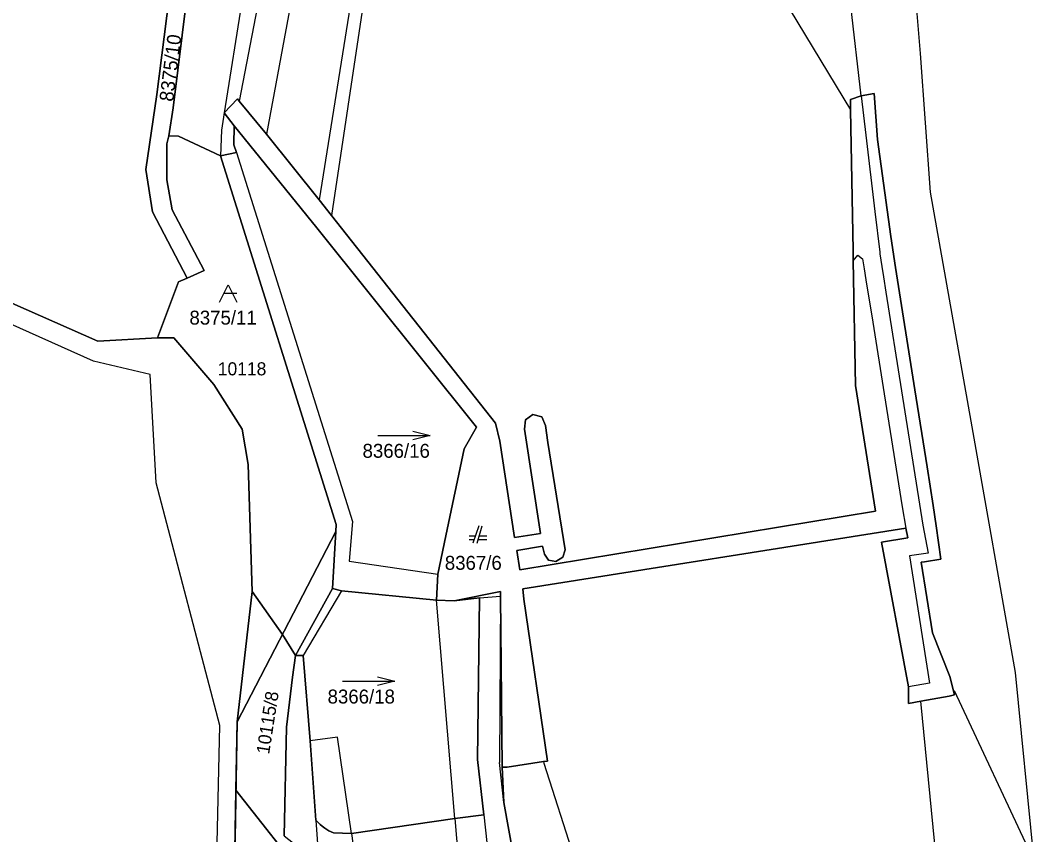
# Model space of a CAD drawing. Extents: x -263587 to -261993, y -1238795 to -1236748.
# Drawn here: x -262813.4 to -262696.9, y -1237080.2 to -1236986.6 of the extents above; entities that cross this region are included whole.
import ezdxf

# ---------------------------------------------------------------- set-up
doc = ezdxf.new("R2010")
doc.units = 0
doc.layers.add('Vrstva 1', color=7, linetype='Continuous')
doc.layers.add('Vrstva 3', color=7, linetype='Continuous')

msp = doc.modelspace()

# ---------------------------------------------------------------- linework, layer by layer
at = {"layer": 'Vrstva 1'}
for p, q in [((-262714.6, -1236937.92), (-262709.96, -1236990.42)), ((-262797.68, -1236995.13), (-262793.58, -1236962.75)), ((-262793.58, -1236962.75), (-262797.68, -1236995.13)), ((-262787, -1236978.65), (-262789.94, -1236997.22)), ((-262780.99, -1236977.65), (-262785.06, -1236999.69)), ((-262785.09, -1236979.62), (-262788.23, -1236995.88)), ((-262774.6, -1236979.43), (-262779.02, -1237007.21)), ((-262773.12, -1236979.15), (-262777.61, -1237009.01)), ((-262794.11, -1236983.05), (-262795.81, -1236996.66)), ((-262795.81, -1236996.66), (-262794.11, -1236983.05)), ((-262725.93, -1236983.73), (-262717.97, -1236996.9)), ((-262716.74, -1236995.27), (-262717.95, -1236984.93)), ((-262709.96, -1236990.42), (-262708.82, -1237006.34)), ((-262798.94, -1237003.73), (-262797.68, -1236995.13)), ((-262797.68, -1236995.13), (-262798.94, -1237003.73)), ((-262789.94, -1236997.22), (-262788.42, -1236995.64)), ((-262788.42, -1236995.64), (-262789.94, -1236997.22)), ((-262788.42, -1236995.64), (-262788.23, -1236995.88)), ((-262788.23, -1236995.88), (-262788.42, -1236995.64)), ((-262788.23, -1236995.88), (-262785.06, -1236999.69)), ((-262785.06, -1236999.69), (-262788.23, -1236995.88)), ((-262717.99, -1236995.68), (-262716.74, -1236995.27)), ((-262716.74, -1236995.27), (-262717.99, -1236995.68)), ((-262717.97, -1236996.9), (-262717.99, -1236995.68)), ((-262717.99, -1236995.68), (-262717.97, -1236996.9)), ((-262716.74, -1236995.27), (-262715.27, -1236995.01)), ((-262715.27, -1236995.01), (-262716.74, -1236995.27)), ((-262716.74, -1236995.27), (-262716.21, -1236999.81)), ((-262715.27, -1236995.01), (-262714.86, -1237000.3)), ((-262714.86, -1237000.3), (-262715.27, -1236995.01)), ((-262795.81, -1236996.66), (-262796.29, -1236999.88)), ((-262796.29, -1236999.88), (-262795.81, -1236996.66)), ((-262789.94, -1236997.22), (-262790.26, -1236999.23)), ((-262788.78, -1236998.73), (-262789.94, -1236997.22)), ((-262789.94, -1236997.22), (-262788.78, -1236998.73)), ((-262717.69, -1237013.03), (-262717.97, -1236996.9)), ((-262717.97, -1236996.9), (-262717.69, -1237013.03)), ((-262790.26, -1236999.23), (-262790.35, -1237002.16)), ((-262788.83, -1237000.9), (-262788.78, -1236998.73)), ((-262788.78, -1236998.73), (-262788.83, -1237000.9)), ((-262788.78, -1236998.73), (-262779.29, -1237010.46)), ((-262779.29, -1237010.46), (-262788.78, -1236998.73)), ((-262796.54, -1237004.93), (-262796.52, -1237000.78)), ((-262796.52, -1237000.78), (-262796.54, -1237004.93)), ((-262796.52, -1237000.78), (-262796.29, -1236999.88)), ((-262796.29, -1236999.88), (-262796.52, -1237000.78)), ((-262796.29, -1236999.88), (-262795.18, -1236999.9)), ((-262795.18, -1236999.9), (-262796.29, -1236999.88)), ((-262795.18, -1236999.9), (-262790.35, -1237002.16)), ((-262790.35, -1237002.16), (-262795.18, -1236999.9)), ((-262785.06, -1236999.69), (-262779.02, -1237007.21)), ((-262779.02, -1237007.21), (-262785.06, -1236999.69)), ((-262716.21, -1236999.81), (-262715.18, -1237008.55)), ((-262714.86, -1237000.3), (-262713.36, -1237011.45)), ((-262713.36, -1237011.45), (-262714.86, -1237000.3)), ((-262790.35, -1237002.16), (-262788.53, -1237001.78)), ((-262788.53, -1237001.78), (-262790.35, -1237002.16)), ((-262788.53, -1237001.78), (-262788.83, -1237000.9)), ((-262788.83, -1237000.9), (-262788.53, -1237001.78)), ((-262788.53, -1237001.78), (-262775.18, -1237044.19)), ((-262790.35, -1237002.16), (-262777.06, -1237044.54)), ((-262777.06, -1237044.54), (-262790.35, -1237002.16)), ((-262798.16, -1237008.6), (-262798.94, -1237003.73)), ((-262798.94, -1237003.73), (-262798.16, -1237008.6)), ((-262795.93, -1237008.36), (-262796.54, -1237004.93)), ((-262796.54, -1237004.93), (-262795.93, -1237008.36)), ((-262708.82, -1237006.34), (-262704.16, -1237032.66)), ((-262779.02, -1237007.21), (-262777.61, -1237009.01)), ((-262777.61, -1237009.01), (-262779.02, -1237007.21)), ((-262794.2, -1237016.23), (-262798.16, -1237008.6)), ((-262798.16, -1237008.6), (-262794.2, -1237016.23)), ((-262792.22, -1237015.33), (-262795.93, -1237008.36)), ((-262795.93, -1237008.36), (-262792.22, -1237015.33)), ((-262715.18, -1237008.55), (-262714.63, -1237013.22)), ((-262777.61, -1237009.01), (-262758.76, -1237032.88)), ((-262758.76, -1237032.88), (-262777.61, -1237009.01)), ((-262779.29, -1237010.46), (-262760.94, -1237033.35)), ((-262760.94, -1237033.35), (-262779.29, -1237010.46)), ((-262713.36, -1237011.45), (-262712.8, -1237015)), ((-262712.8, -1237015), (-262713.36, -1237011.45)), ((-262717.67, -1237014.22), (-262717.69, -1237013.03)), ((-262717.69, -1237013.03), (-262717.67, -1237014.22)), ((-262717.67, -1237014.22), (-262717.13, -1237013.59)), ((-262717.13, -1237013.59), (-262716.59, -1237014)), ((-262714.63, -1237013.22), (-262714.61, -1237013.42)), ((-262714.61, -1237013.42), (-262714.38, -1237014.88)), ((-262717.41, -1237028.57), (-262717.67, -1237014.22)), ((-262717.67, -1237014.22), (-262717.41, -1237028.57)), ((-262716.59, -1237014), (-262716.41, -1237015.15)), ((-262794.2, -1237016.23), (-262792.22, -1237015.33)), ((-262792.22, -1237015.33), (-262794.2, -1237016.23)), ((-262716.41, -1237015.15), (-262716.21, -1237016.4)), ((-262714.38, -1237014.88), (-262714.19, -1237016.07)), ((-262712.8, -1237015), (-262710.58, -1237029.04)), ((-262710.58, -1237029.04), (-262712.8, -1237015)), ((-262821.07, -1237016.13), (-262804.45, -1237023.47)), ((-262804.45, -1237023.47), (-262821.07, -1237016.13)), ((-262797.58, -1237023.07), (-262795.19, -1237016.66)), ((-262795.19, -1237016.66), (-262797.58, -1237023.07)), ((-262795.19, -1237016.66), (-262794.2, -1237016.23)), ((-262794.2, -1237016.23), (-262795.19, -1237016.66)), ((-262716.21, -1237016.4), (-262715.42, -1237021.29)), ((-262714.19, -1237016.07), (-262713.91, -1237017.82)), ((-262804.95, -1237025.75), (-262821.86, -1237018.18)), ((-262788.48, -1237017.99), (-262789.98, -1237017.99)), ((-262713.91, -1237017.82), (-262712.11, -1237029.18)), ((-262715.42, -1237021.29), (-262714.11, -1237029.5)), ((-262804.45, -1237023.47), (-262797.58, -1237023.07)), ((-262797.58, -1237023.07), (-262804.45, -1237023.47)), ((-262797.58, -1237023.07), (-262795.73, -1237023.09)), ((-262795.73, -1237023.09), (-262797.58, -1237023.07)), ((-262795.73, -1237023.09), (-262791.12, -1237028.44)), ((-262791.12, -1237028.44), (-262795.73, -1237023.09)), ((-262798.43, -1237027.28), (-262804.95, -1237025.75)), ((-262797.76, -1237039.72), (-262798.43, -1237027.28)), ((-262791.12, -1237028.44), (-262787.88, -1237033.59)), ((-262787.88, -1237033.59), (-262791.12, -1237028.44)), ((-262715.09, -1237043.01), (-262717.41, -1237028.57)), ((-262717.41, -1237028.57), (-262715.09, -1237043.01)), ((-262714.11, -1237029.5), (-262712.03, -1237042.49)), ((-262712.11, -1237029.18), (-262709.66, -1237044.6)), ((-262710.58, -1237029.04), (-262709.19, -1237037.88)), ((-262709.19, -1237037.88), (-262710.58, -1237029.04)), ((-262755.31, -1237032.5), (-262754.47, -1237031.89)), ((-262754.47, -1237031.89), (-262755.31, -1237032.5)), ((-262754.47, -1237031.89), (-262753.45, -1237032.16)), ((-262753.45, -1237032.16), (-262754.47, -1237031.89)), ((-262753.45, -1237032.16), (-262753.01, -1237033.16)), ((-262753.01, -1237033.16), (-262753.45, -1237032.16)), ((-262760.94, -1237033.35), (-262762.35, -1237035.83)), ((-262762.35, -1237035.83), (-262760.94, -1237033.35)), ((-262758.76, -1237032.88), (-262758.28, -1237034.96)), ((-262758.28, -1237034.96), (-262758.76, -1237032.88)), ((-262755.44, -1237033.57), (-262755.31, -1237032.5)), ((-262755.31, -1237032.5), (-262755.44, -1237033.57)), ((-262753.01, -1237033.16), (-262752.74, -1237035.09)), ((-262752.74, -1237035.09), (-262753.01, -1237033.16)), ((-262704.16, -1237032.66), (-262699.06, -1237061.51)), ((-262787.88, -1237033.59), (-262787.19, -1237037.62)), ((-262787.19, -1237037.62), (-262787.88, -1237033.59)), ((-262772.27, -1237034.29), (-262766.27, -1237034.29)), ((-262753.58, -1237045.56), (-262755.44, -1237033.57)), ((-262755.44, -1237033.57), (-262753.58, -1237045.56)), ((-262758.28, -1237034.96), (-262756.57, -1237046)), ((-262756.57, -1237046), (-262758.28, -1237034.96)), ((-262752.74, -1237035.09), (-262750.77, -1237047.45)), ((-262750.77, -1237047.45), (-262752.74, -1237035.09)), ((-262762.35, -1237035.83), (-262764.47, -1237045.81)), ((-262764.47, -1237045.81), (-262762.35, -1237035.83)), ((-262787.19, -1237037.62), (-262786.73, -1237052.22)), ((-262786.73, -1237052.22), (-262787.19, -1237037.62)), ((-262709.19, -1237037.88), (-262708.48, -1237042.35)), ((-262708.48, -1237042.35), (-262709.19, -1237037.88)), ((-262790.45, -1237067.62), (-262797.76, -1237039.72)), ((-262712.03, -1237042.49), (-262711.64, -1237044.95)), ((-262708.48, -1237042.35), (-262708.12, -1237044.66)), ((-262708.12, -1237044.66), (-262708.48, -1237042.35)), ((-262755.98, -1237049.73), (-262715.09, -1237043.01)), ((-262715.09, -1237043.01), (-262755.98, -1237049.73)), ((-262777.06, -1237044.54), (-262777.12, -1237045.33)), ((-262777.12, -1237045.33), (-262777.06, -1237044.54)), ((-262775.18, -1237044.19), (-262775.56, -1237048.72)), ((-262760.68, -1237044.66), (-262761.38, -1237046.66)), ((-262760.88, -1237046.66), (-262760.28, -1237044.66)), ((-262711.64, -1237044.95), (-262755.64, -1237051.93)), ((-262755.64, -1237051.93), (-262711.64, -1237044.95)), ((-262711.41, -1237046.05), (-262711.64, -1237044.95)), ((-262711.64, -1237044.95), (-262711.41, -1237046.05)), ((-262709.66, -1237044.6), (-262709.07, -1237047.81)), ((-262708.12, -1237044.66), (-262707.6, -1237048.5)), ((-262707.6, -1237048.5), (-262708.12, -1237044.66)), ((-262777.12, -1237045.33), (-262788.45, -1237067.21)), ((-262788.45, -1237067.21), (-262777.12, -1237045.33)), ((-262777.48, -1237051.86), (-262777.12, -1237045.33)), ((-262777.12, -1237045.33), (-262777.48, -1237051.86)), ((-262764.47, -1237045.81), (-262765.41, -1237050.22)), ((-262765.41, -1237050.22), (-262764.47, -1237045.81)), ((-262761.1, -1237045.86), (-262761.78, -1237045.86)), ((-262759.78, -1237045.86), (-262760.64, -1237045.86)), ((-262756.57, -1237046), (-262753.58, -1237045.56)), ((-262753.58, -1237045.56), (-262756.57, -1237046)), ((-262714.43, -1237046.57), (-262711.41, -1237046.05)), ((-262711.41, -1237046.05), (-262714.43, -1237046.57)), ((-262761.78, -1237046.26), (-262761.24, -1237046.26)), ((-262760.76, -1237046.26), (-262759.78, -1237046.26)), ((-262753.37, -1237047), (-262756.33, -1237047.5)), ((-262756.33, -1237047.5), (-262753.37, -1237047)), ((-262753.15, -1237047.94), (-262753.37, -1237047)), ((-262753.37, -1237047), (-262753.15, -1237047.94)), ((-262711.32, -1237063.18), (-262714.43, -1237046.57)), ((-262714.43, -1237046.57), (-262711.32, -1237063.18)), ((-262756.33, -1237047.5), (-262755.98, -1237049.73)), ((-262755.98, -1237049.73), (-262756.33, -1237047.5)), ((-262752.68, -1237048.62), (-262753.15, -1237047.94)), ((-262753.15, -1237047.94), (-262752.68, -1237048.62)), ((-262751.02, -1237048.29), (-262751.82, -1237048.78)), ((-262751.82, -1237048.78), (-262751.02, -1237048.29)), ((-262750.77, -1237047.45), (-262751.02, -1237048.29)), ((-262751.02, -1237048.29), (-262750.77, -1237047.45)), ((-262709.07, -1237047.81), (-262711.19, -1237048.12)), ((-262711.19, -1237048.12), (-262708.89, -1237062.77)), ((-262707.6, -1237048.5), (-262709.49, -1237048.8)), ((-262709.49, -1237048.8), (-262707.6, -1237048.5)), ((-262775.56, -1237048.72), (-262765.41, -1237050.22)), ((-262751.82, -1237048.78), (-262752.68, -1237048.62)), ((-262752.68, -1237048.62), (-262751.82, -1237048.78)), ((-262709.49, -1237048.8), (-262709.85, -1237048.86)), ((-262709.85, -1237048.86), (-262709.49, -1237048.8)), ((-262709.85, -1237048.86), (-262708.57, -1237056.96)), ((-262708.57, -1237056.96), (-262709.85, -1237048.86)), ((-262765.41, -1237050.22), (-262765.56, -1237053.2)), ((-262765.56, -1237053.2), (-262765.41, -1237050.22)), ((-262781.75, -1237059.56), (-262777.48, -1237051.86)), ((-262777.48, -1237051.86), (-262781.75, -1237059.56)), ((-262776.46, -1237052.16), (-262777.48, -1237051.86)), ((-262777.48, -1237051.86), (-262776.46, -1237052.16)), ((-262755.64, -1237051.93), (-262755.52, -1237053.12)), ((-262755.52, -1237053.12), (-262755.64, -1237051.93)), ((-262786.73, -1237052.22), (-262788.45, -1237067.21)), ((-262788.45, -1237067.21), (-262786.73, -1237052.22)), ((-262776.46, -1237052.16), (-262780.86, -1237059.56)), ((-262765.56, -1237053.2), (-262776.46, -1237052.16)), ((-262776.46, -1237052.16), (-262765.56, -1237053.2)), ((-262763.51, -1237053.28), (-262758.21, -1237052.22)), ((-262758.21, -1237052.22), (-262763.51, -1237053.28)), ((-262763.51, -1237053.28), (-262760.61, -1237052.95)), ((-262760.61, -1237052.95), (-262763.51, -1237053.28)), ((-262760.61, -1237052.95), (-262760.84, -1237071.52)), ((-262760.84, -1237071.52), (-262760.61, -1237052.95)), ((-262760.61, -1237052.95), (-262758.21, -1237052.74)), ((-262758.21, -1237052.74), (-262758.29, -1237071.87)), ((-262758.21, -1237052.22), (-262758.21, -1237052.74)), ((-262758.21, -1237052.74), (-262758.21, -1237052.22)), ((-262758.21, -1237052.74), (-262758.01, -1237072.42)), ((-262758.01, -1237072.42), (-262758.21, -1237052.74)), ((-262755.52, -1237053.12), (-262752.81, -1237071.71)), ((-262752.81, -1237071.71), (-262755.52, -1237053.12)), ((-262765.56, -1237053.2), (-262763.51, -1237053.28)), ((-262763.51, -1237053.28), (-262765.56, -1237053.2)), ((-262763.45, -1237078.3), (-262765.56, -1237053.2)), ((-262708.57, -1237056.96), (-262706.58, -1237061.98)), ((-262706.58, -1237061.98), (-262708.57, -1237056.96)), ((-262781.75, -1237059.56), (-262782.08, -1237062.05)), ((-262782.08, -1237062.05), (-262781.75, -1237059.56)), ((-262780.86, -1237059.56), (-262781.75, -1237059.56)), ((-262781.75, -1237059.56), (-262780.86, -1237059.56)), ((-262780.07, -1237069.36), (-262780.86, -1237059.56)), ((-262780.86, -1237059.56), (-262780.07, -1237069.36)), ((-262782.08, -1237062.05), (-262782.79, -1237067.79)), ((-262782.79, -1237067.79), (-262782.08, -1237062.05)), ((-262706.58, -1237061.98), (-262706.04, -1237064.11)), ((-262706.04, -1237064.11), (-262706.58, -1237061.98)), ((-262699.06, -1237061.51), (-262696.93, -1237083.08)), ((-262776.33, -1237062.52), (-262770.33, -1237062.52)), ((-262711.33, -1237065.09), (-262711.32, -1237063.18)), ((-262711.32, -1237063.18), (-262711.33, -1237065.09)), ((-262708.89, -1237062.77), (-262711.32, -1237063.18)), ((-262706.07, -1237063.59), (-262696.93, -1237083.08)), ((-262709.91, -1237064.81), (-262711.33, -1237065.09)), ((-262711.33, -1237065.09), (-262709.91, -1237064.81)), ((-262706.66, -1237064.24), (-262709.91, -1237064.81)), ((-262709.91, -1237064.81), (-262706.66, -1237064.24)), ((-262706.68, -1237097.85), (-262709.91, -1237064.81)), ((-262706.04, -1237064.11), (-262706.66, -1237064.24)), ((-262706.66, -1237064.24), (-262706.04, -1237064.11)), ((-262791.23, -1237105.39), (-262790.45, -1237067.62)), ((-262788.45, -1237067.21), (-262788.98, -1237098.03)), ((-262788.98, -1237098.03), (-262788.45, -1237067.21)), ((-262782.79, -1237067.79), (-262783.06, -1237080.31)), ((-262783.06, -1237080.31), (-262782.79, -1237067.79)), ((-262776.93, -1237068.96), (-262780.07, -1237069.36)), ((-262779.39, -1237078.49), (-262780.07, -1237069.36)), ((-262780.07, -1237069.36), (-262779.39, -1237078.49)), ((-262775.31, -1237080.02), (-262776.93, -1237068.96)), ((-262760.84, -1237071.52), (-262760.1, -1237077.86)), ((-262760.1, -1237077.86), (-262760.84, -1237071.52)), ((-262753.26, -1237071.75), (-262757.43, -1237072.41)), ((-262757.43, -1237072.41), (-262753.26, -1237071.75)), ((-262752.81, -1237071.71), (-262753.26, -1237071.75)), ((-262753.26, -1237071.75), (-262752.81, -1237071.71)), ((-262753.26, -1237071.75), (-262753.22, -1237071.96)), ((-262757.8, -1237076.47), (-262758.29, -1237071.87)), ((-262757.43, -1237072.41), (-262758.01, -1237072.42)), ((-262758.01, -1237072.42), (-262757.43, -1237072.41)), ((-262758.01, -1237072.42), (-262757.8, -1237076.47)), ((-262757.8, -1237076.47), (-262758.01, -1237072.42)), ((-262753.22, -1237071.96), (-262749.18, -1237084.44)), ((-262757.8, -1237076.47), (-262756.46, -1237084.02)), ((-262756.46, -1237084.02), (-262757.8, -1237076.47)), ((-262779.17, -1237078.74), (-262779.39, -1237078.49)), ((-262779.39, -1237078.49), (-262779.17, -1237078.74)), ((-262779.39, -1237078.49), (-262778.56, -1237090.42)), ((-262778.92, -1237078.98), (-262779.17, -1237078.74)), ((-262779.17, -1237078.74), (-262778.92, -1237078.98)), ((-262763.45, -1237078.3), (-262775.31, -1237080.02)), ((-262775.31, -1237080.02), (-262763.45, -1237078.3)), ((-262760.1, -1237077.86), (-262763.45, -1237078.3)), ((-262763.45, -1237078.3), (-262760.1, -1237077.86)), ((-262763.45, -1237078.3), (-262762.94, -1237084.28)), ((-262760.1, -1237077.86), (-262759.18, -1237086.25)), ((-262778.67, -1237079.2), (-262778.92, -1237078.98)), ((-262778.92, -1237078.98), (-262778.67, -1237079.2)), ((-262778.39, -1237079.4), (-262778.67, -1237079.2)), ((-262778.67, -1237079.2), (-262778.39, -1237079.4)), ((-262778.15, -1237079.56), (-262778.39, -1237079.4)), ((-262778.39, -1237079.4), (-262778.15, -1237079.56)), ((-262777.9, -1237079.7), (-262778.15, -1237079.56)), ((-262778.15, -1237079.56), (-262777.9, -1237079.7)), ((-262777.64, -1237079.83), (-262777.9, -1237079.7)), ((-262777.9, -1237079.7), (-262777.64, -1237079.83)), ((-262777.37, -1237079.94), (-262777.64, -1237079.83)), ((-262777.64, -1237079.83), (-262777.37, -1237079.94)), ((-262775.31, -1237080.02), (-262777.37, -1237079.94)), ((-262777.37, -1237079.94), (-262775.31, -1237080.02)), ((-262775.31, -1237080.02), (-262774.46, -1237085.96))]:
    msp.add_line(p, q, dxfattribs=at)
for points in [[(-262790.48, -1237018.99), (-262789.48, -1237016.99), (-262788.48, -1237018.99)], [(-262768.27, -1237033.79), (-262766.27, -1237034.29), (-262768.27, -1237034.79)], [(-262772.33, -1237062.02), (-262770.33, -1237062.52), (-262772.33, -1237063.02)]]:
    msp.add_lwpolyline(points, dxfattribs=at)
at = {"layer": 'Vrstva 3'}
for points in [[(-262781.75, -1237059.56), (-262783.25, -1237057.18), (-262786.73, -1237052.22), (-262787.19, -1237037.62), (-262787.88, -1237033.59), (-262791.12, -1237028.44), (-262795.73, -1237023.09), (-262797.58, -1237023.07), (-262795.19, -1237016.66), (-262794.2, -1237016.23), (-262792.22, -1237015.33), (-262795.93, -1237008.36), (-262796.54, -1237004.93), (-262796.52, -1237000.78), (-262796.29, -1236999.88), (-262795.18, -1236999.9), (-262790.35, -1237002.16), (-262777.06, -1237044.54), (-262777.12, -1237045.33), (-262777.48, -1237051.86)], [(-262783.25, -1237057.18), (-262781.75, -1237059.56), (-262782.08, -1237062.05), (-262782.79, -1237067.79), (-262783.06, -1237080.31), (-262780.38, -1237082.39), (-262780.22, -1237085.69), (-262788.585, -1237075.044), (-262788.45, -1237067.21), (-262786.73, -1237052.22)]]:
    msp.add_lwpolyline(points, close=True, dxfattribs=at)
msp.add_lwpolyline([(-262817.11, -1237117.09), (-262802.33, -1237117.33), (-262785.44, -1237103.96), (-262788.98, -1237098.03), (-262788.585, -1237075.044), (-262780.22, -1237085.69), (-262782.18, -1237088.29), (-262782.17, -1237091.19), (-262779.55, -1237101.31), (-262777.46, -1237109.39), (-262776.66, -1237112.3), (-262776.22, -1237114.1), (-262773.8, -1237113.69), (-262762.987, -1237111.695), (-262755.18, -1237123.15), (-262749.008, -1237131.51), (-262742.07, -1237163.11)], dxfattribs=at)

# ---------------------------------------------------------------- texts
at = {"layer": 'Vrstva 1'}
msp.add_text('8375/10', height=1.6, rotation=82.8497, dxfattribs=at).set_placement((-262795.806, -1236996.002))
for s, p in [('8375/11', (-262793.929, -1237021.56)), ('8366/16', (-262774.04, -1237036.86)), ('8367/6', (-262764.591, -1237049.73)), ('8366/18', (-262778.056, -1237065.09))]:
    msp.add_text(s, height=1.6, dxfattribs=at).set_placement(p)
at = {"layer": 'Vrstva 3'}
msp.add_text('10118', height=1.5, dxfattribs=at).set_placement((-262790.672, -1237027.389))
msp.add_text('10115/8', height=1.5, rotation=81.13083, dxfattribs=at).set_placement((-262784.777, -1237070.977))

doc.saveas('drawing.dxf')
